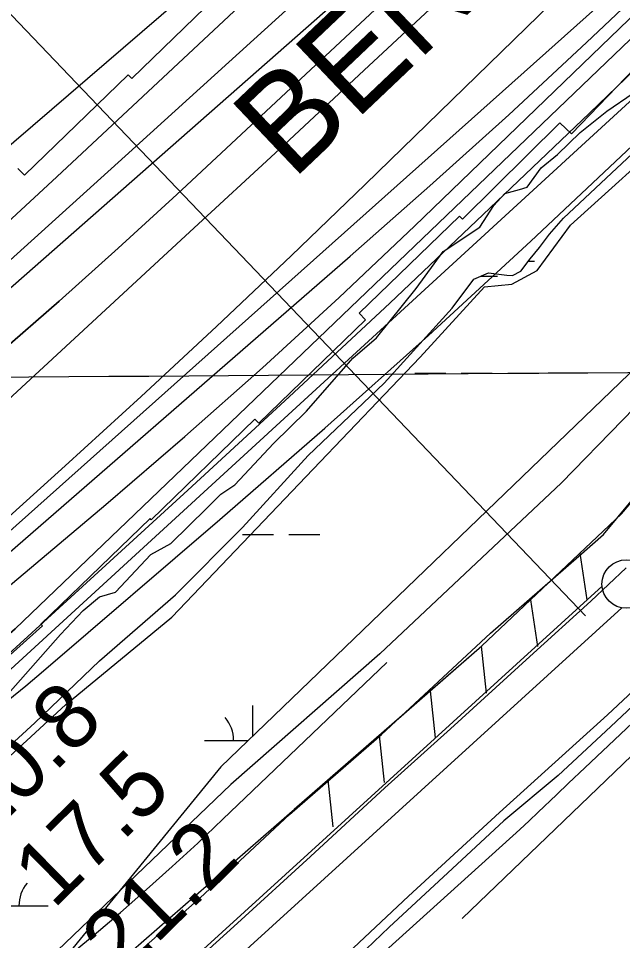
# Model space of a CAD drawing. Extents: x 3477039 to 3515015, y 546746 to 572297.
# Drawn here: x 3509818 to 3510441, y 557761 to 558712 of the extents above; entities that cross this region are included whole.
import ezdxf

# ---------------------------------------------------------------- set-up
doc = ezdxf.new("R2010")
doc.units = 0
for name, color, linetype in [('V-FLOD-BASE', 7, 'Continuous'), ('V-GRID-MAJR', 7, 'Continuous'), ('V-LEVE-TOET', 7, 'Continuous'), ('V-RIVR-EDGE', 7, 'Continuous'), ('V-RIVR-RANG', 7, 'Continuous'), ('V-ROAD-CNTR', 7, 'Continuous'), ('V-RRAP-FSHR', 7, 'Continuous'), ('V-RRAP-RVMT', 7, 'Continuous'), ('V-RRAP-RVMT-IDEN', 7, 'Continuous'), ('V-SITE-VEGE', 7, 'Continuous'), ('V-SURV-LINE', 7, 'Continuous'), ('V-TOPO-DPTH', 7, 'Continuous'), ('V-TOPO-MAJR', 7, 'Continuous'), ('V-TOPO-MINR', 7, 'Continuous'), ('V-TOPO-SHOR', 7, 'Continuous'), ('V-TOPO-WATR', 7, 'Continuous'), ('V-WETL-SWMP', 7, 'Continuous')]:
    doc.layers.add(name, color=color, linetype=linetype)

msp = doc.modelspace()

# ---------------------------------------------------------------- linework, layer by layer
at = {"layer": 'V-FLOD-BASE'}
msp.add_lwpolyline([(3509974.028, 557715.23), (3510043.864, 557778.697), (3510119.159, 557847.547), (3510195.914, 557918.1950000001), (3510263.5640000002, 557979.147), (3510345.404, 558053.733), (3510408.33, 558111.108), (3510445.076, 558145.539)], dxfattribs=at)
at = {"layer": 'V-GRID-MAJR'}
msp.add_spline([(3481235.517, 558168.281), (3486509.202, 558197.813), (3491782.883, 558228.111), (3497056.56, 558259.177), (3502330.233, 558291.01), (3507603.9, 558323.61), (3512877.563, 558356.976), (3512877.5640000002, 558356.976)], degree=3, dxfattribs=at)
at = {"layer": 'V-LEVE-TOET'}
for points in [[(3510101.452, 557694.809), (3510220.418, 557806.716), (3510314.2660000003, 557892.779), (3510425.5640000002, 557993.537), (3510558.353, 558117.991), (3510637.045, 558207.055), (3510737.202, 558316.566), (3510833.0470000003, 558429.357), (3510926.634, 558529.519), (3511003.862, 558616.063), (3511091.617, 558709.3960000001), (3511200.882, 558828.961), (3511299.983, 558942.0920000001), (3511366.592, 559009.197), (3511394.965, 559035.377), (3511413.9250000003, 559059.0920000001), (3511483.186, 559143.1630000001), (3511542.204, 559209.96), (3511611.045, 559286.085), (3511668.5840000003, 559347.834), (3511695.535, 559377.276), (3511713.375, 559395.939), (3511715.399, 559407.859)], [(3509911.555, 557721.816), (3510005.382, 557804.9890000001), (3510097.4220000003, 557890.706), (3510192.33, 557973.511), (3510305.1010000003, 558077.871), (3510396.012, 558157.452), (3510421.466, 558179.677), (3510450.261, 558214.166)]]:
    msp.add_lwpolyline(points, dxfattribs=at)
at = {"layer": 'V-RIVR-EDGE'}
msp.add_lwpolyline([(3509799.2960944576, 558006.5335365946), (3509861.3030374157, 558076.6184272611), (3509884.776494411, 558101.1737760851), (3509901.6211635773, 558115.539963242), (3509917.8417589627, 558120.3024674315), (3509954.5579473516, 558159.2329099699), (3509974.9971321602, 558170.588575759), (3510012.3077058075, 558207.116242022), (3510026.7510831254, 558221.4883668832), (3510041.1825850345, 558231.0579080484), (3510080.9092947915, 558273.5828662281), (3510115.210831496, 558307.116339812), (3510162.7714282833, 558361.6284596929), (3510187.436624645, 558382.5789018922), (3510228.3847622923, 558433.5054126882), (3510256.094621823, 558471.8577986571), (3510293.9773143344, 558496.9778442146), (3510308.4399891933, 558519.1541675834), (3510319.877298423, 558531.7327456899), (3510334.895763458, 558535.8978957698), (3510342.7058996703, 558538.2798900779), (3510357.1626368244, 558558.0549215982), (3510374.0058215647, 558571.8207857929), (3510397.474825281, 558594.5751657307), (3510425.144605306, 558616.718831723), (3510479.2657063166, 558653.8052570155)], dxfattribs=at)
at = {"layer": 'V-RIVR-RANG'}
msp.add_line((3510402.8264, 558095.9124000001), (3509753.4424, 558775.5449000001), dxfattribs=at)
at = {"layer": 'V-ROAD-CNTR'}
for points in [[(3510469.868022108, 558002.543968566), (3510402.4301569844, 557939.0470955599), (3510385.5991906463, 557923.141127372), (3510372.995215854, 557911.1921512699), (3510354.12725359, 557893.226187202), (3510344.7152724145, 557884.221205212), (3510335.3172912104, 557875.198223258)], [(3510469.868022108, 558002.543968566), (3510402.4301569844, 557939.0460955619), (3510385.5991906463, 557923.141127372), (3510372.995215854, 557911.1921512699), (3510354.12725359, 557893.226187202), (3510344.7152724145, 557884.221205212), (3510335.3182912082, 557875.1992232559)], [(3510335.3182912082, 557875.1992232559), (3509559.955841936, 557175.385622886)], [(3510335.3182912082, 557875.1992232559), (3509559.955841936, 557175.385622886)]]:
    msp.add_lwpolyline(points, dxfattribs=at)
at = {"layer": 'V-RRAP-FSHR'}
for p, q in [((3510397.223, 558160.5920000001), (3510404.346, 558112.284)), ((3510346.352, 558112.508), (3510353.474, 558064.199)), ((3510295.465, 558064.441), (3510300.6240000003, 558015.883)), ((3510242.687, 558018.458), (3510247.846, 557969.9)), ((3510189.909, 557972.474), (3510195.0670000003, 557923.917)), ((3510137.13, 557926.491), (3510142.289, 557877.934))]:
    msp.add_line(p, q, dxfattribs=at)
for points in [[(3509745.4960000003, 557585.277), (3510295.892, 558064.813), (3510440.182, 558201.197), (3510700.41, 558506.518), (3511009.846, 558846.16), (3511280.0810000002, 559141.4670000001), (3511523.628, 559424.206), (3511745.487, 559655.11), (3512200.0500000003, 560159.5480000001), (3512557.861, 560555.236), (3512632.927, 560638.8910000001), (3512861.9511390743, 560796.5654827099)], [(3510102.444, 557896.2710000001), (3510295.892, 558064.813), (3510440.182, 558201.197), (3510700.41, 558506.518), (3510787.327, 558601.92)]]:
    msp.add_lwpolyline(points, dxfattribs=at)
at = {"layer": 'V-RRAP-RVMT'}
for p, q in [((3509934.735000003, 558650.4130000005), (3510035.279000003, 558747.7500000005)), ((3510496.0600000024, 558705.0870000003), (3510388.4130000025, 558593.4040000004)), ((3509823.9870000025, 558550.4490000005), (3509931.1290000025, 558654.1070000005)), ((3509931.1290000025, 558654.1070000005), (3509934.735000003, 558650.4130000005)), ((3510376.5480000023, 558604.7350000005), (3510275.9630000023, 558505.0670000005)), ((3510388.4130000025, 558593.4040000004), (3510376.5480000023, 558604.7350000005)), ((3509817.311000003, 558557.3920000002), (3509823.9870000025, 558550.4490000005)), ((3510272.8850000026, 558508.1890000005), (3510169.3980000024, 558408.0480000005)), ((3510275.9630000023, 558505.0670000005), (3510272.8850000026, 558508.1890000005)), ((3510169.3980000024, 558408.0480000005), (3510175.9110000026, 558401.2670000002)), ((3510175.911000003, 558401.2670000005), (3510065.7810000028, 558294.6610000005)), ((3510061.8990000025, 558298.6760000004), (3509954.7830000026, 558195.0760000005)), ((3510065.7810000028, 558294.6610000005), (3510061.8990000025, 558298.6760000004)), ((3509953.667000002, 558196.2140000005), (3509841.0360000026, 558087.0960000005)), ((3509954.7830000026, 558195.0760000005), (3509953.667000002, 558196.2140000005)), ((3509842.5530000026, 558085.4890000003), (3509727.4840000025, 557982.5560000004)), ((3509841.0360000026, 558087.0960000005), (3509842.5530000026, 558085.4890000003))]:
    msp.add_line(p, q, dxfattribs=at)
at = {"layer": 'V-SITE-VEGE'}
for points in [[(3509540.6380000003, 557725.988), (3509635.864, 557802.647), (3509742.003, 557889.3470000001), (3509866.411, 558004.104), (3509976.188, 558094.392), (3510121.83, 558247.306), (3510232.5100000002, 558362.883), (3510298.7970000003, 558435.4130000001), (3510327.004, 558438.102), (3510353.125, 558452.372), (3510387.427, 558499.108), (3510497.994, 558598.786)], [(3510504.265, 558362.398), (3510378.309, 558233.196), (3510190.5810000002, 558056.73), (3510037.122, 557921.9400000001), (3509858.103, 557750.476)]]:
    msp.add_lwpolyline(points, dxfattribs=at)
at = {"layer": 'V-SURV-LINE'}
for points in [[(3508981.9388659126, 556817.2239953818), (3510420.1179489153, 558126.2988293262)], [(3510440.3169583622, 558104.1177548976), (3509002.13768093, 556795.0427439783)]]:
    msp.add_lwpolyline(points, dxfattribs=at)
msp.add_circle((3510444.99849, 558128.6625), 25, dxfattribs=at)
at = {"layer": 'V-TOPO-DPTH'}
for points in [[(3509067.929104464, 557813.8681910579), (3509556.800274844, 558170.0599471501), (3509583.0720932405, 558189.6045915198), (3509609.076786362, 558209.4914305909), (3509634.6807915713, 558229.8915617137), (3509660.0176715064, 558250.6338875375), (3509735.5799994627, 558313.7595526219), (3509798.048688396, 558366.8297096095), (3509859.919319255, 558420.5769279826), (3509920.892863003, 558475.3397384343), (3509981.2683486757, 558530.7796102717), (3510487.43259391, 559003.3384451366)], [(3510487.43259391, 559003.3384451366), (3509981.2683486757, 558530.7796102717), (3509920.892863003, 558475.3397384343), (3509859.919319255, 558420.5769279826), (3509798.048688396, 558366.8297096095), (3509735.5799994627, 558313.7595526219), (3509660.0176715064, 558250.6338875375), (3509634.6807915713, 558229.8915617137), (3509609.076786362, 558209.4914305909), (3509583.0720932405, 558189.6045915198), (3509556.800274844, 558170.0599471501), (3509067.929104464, 557813.8681910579)], [(3509398.8035613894, 557993.168822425), (3509448.783155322, 558028.2332099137), (3509498.5179050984, 558063.6440238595), (3509548.089425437, 558099.2857887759), (3509631.9935744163, 558160.0559104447), (3509639.3860533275, 558165.6134952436), (3509646.63956549, 558171.3407791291), (3509653.6846275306, 558177.3226116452), (3509660.5907228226, 558183.4741432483), (3509994.758971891, 558491.9770789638), (3510087.2051429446, 558577.5750522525), (3510179.4829651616, 558663.3535969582), (3510271.508264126, 558749.4029987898), (3510363.3652142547, 558835.6329720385), (3510486.994950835, 558952.0316678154)], [(3510486.994950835, 558952.0316678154), (3510363.3652142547, 558835.6329720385), (3510271.508264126, 558749.4029987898), (3510179.4829651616, 558663.3535969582), (3510087.2051429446, 558577.5750522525), (3509994.758971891, 558491.9770789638), (3509660.5907228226, 558183.4741432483), (3509653.6846275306, 558177.3226116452), (3509646.63956549, 558171.3407791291), (3509639.3860533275, 558165.6134952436), (3509631.9935744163, 558160.0559104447), (3509548.089425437, 558099.2857887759), (3509498.5179050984, 558063.6440238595), (3509448.783155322, 558028.2332099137), (3509398.8035613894, 557993.168822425)], [(3510559.2925524, 558914.3894696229), (3510175.5875400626, 558540.9871424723), (3510099.153186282, 558467.4202200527), (3510022.1860112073, 558394.4213151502), (3509944.4196041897, 558322.2744365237), (3509866.1203758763, 558250.6955754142), (3509713.4549077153, 558112.6687822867), (3509711.0590698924, 558110.5656054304), (3509708.6238230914, 558108.5105396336), (3509706.129462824, 558106.5276404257), (3509703.59569358, 558104.5928522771), (3509658.2584276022, 558071.0127033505), (3509643.7700991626, 558060.6402951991), (3509629.0701826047, 558050.5883122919), (3509614.052883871, 558041.0169672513), (3509598.823997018, 558031.7660474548), (3509583.445806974, 558022.7394755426), (3509568.0806468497, 558013.690832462), (3509552.7350316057, 558004.6090826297), (3509537.4024462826, 557995.5052616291), (3509340.213002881, 557878.1350628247)], [(3510559.2925524, 558914.3894696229), (3510175.5875400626, 558540.9871424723), (3510099.153186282, 558467.4202200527), (3510022.1860112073, 558394.4213151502), (3509944.4196041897, 558322.2744365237), (3509866.1203758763, 558250.6955754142), (3509713.4549077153, 558112.6687822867), (3509711.0590698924, 558110.5656054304), (3509708.6238230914, 558108.5105396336), (3509706.129462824, 558106.5276404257), (3509703.59569358, 558104.5928522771), (3509658.2584276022, 558071.0127033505), (3509643.7700991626, 558060.6402951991), (3509629.0701826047, 558050.5883122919), (3509614.052883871, 558041.0169672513), (3509598.823997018, 558031.7660474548), (3509583.445806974, 558022.7394755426), (3509568.0806468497, 558013.690832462), (3509552.7350316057, 558004.6090826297), (3509537.4024462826, 557995.5052616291), (3509340.213002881, 557878.1350628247)], [(3510630.388829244, 558864.7548688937), (3509822.8061327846, 558090.419718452), (3509814.4321015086, 558082.5964288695), (3509805.927259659, 558074.9219391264), (3509797.2262019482, 558067.4706491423), (3509788.3943336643, 558060.1681589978), (3509779.3632714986, 558053.11645135), (3509770.1979108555, 558046.2497044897), (3509760.8311024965, 558039.6603988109), (3509751.3299956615, 558033.2560539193), (3509379.5370374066, 557790.6609456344)], [(3509379.5370374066, 557790.6609456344), (3509751.3299956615, 558033.2560539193), (3509760.8311024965, 558039.6603988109), (3509770.1979108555, 558046.2497044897), (3509779.3632714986, 558053.11645135), (3509788.3943336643, 558060.1681589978), (3509797.2262019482, 558067.4706491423), (3509805.927259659, 558074.9219391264), (3509814.4321015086, 558082.5964288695), (3509822.8061327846, 558090.419718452), (3510630.388829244, 558864.7548688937)], [(3509379.5551725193, 557843.1325234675), (3509445.7165332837, 557887.8450535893), (3509511.0558880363, 557933.8116229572), (3509700.809451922, 558071.3406864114), (3509713.644623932, 558080.9055084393), (3509726.303840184, 558090.6918086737), (3509738.6991227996, 558100.8103262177), (3509750.9184496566, 558111.1503219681), (3510160.172960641, 558466.8820777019), (3510242.36159636, 558539.4450834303), (3510323.7872376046, 558612.8415052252), (3510404.0683871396, 558687.4880511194), (3510483.5865421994, 558762.9680130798)], [(3509379.5551725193, 557843.1325234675), (3509445.7165332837, 557887.8450535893), (3509511.0558880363, 557933.8116229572), (3509700.809451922, 558071.3406864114), (3509713.644623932, 558080.9055084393), (3509726.303840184, 558090.6918086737), (3509738.6991227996, 558100.8103262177), (3509750.9184496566, 558111.1503219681), (3510160.172960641, 558466.8820777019), (3510242.36159636, 558539.4450834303), (3510323.7872376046, 558612.8415052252), (3510404.0683871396, 558687.4880511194), (3510483.5865421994, 558762.9680130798)], [(3510568.769968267, 558736.8785657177), (3509809.8510387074, 558040.8944624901), (3509800.70077681, 558032.716866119), (3509791.4153122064, 558024.6999937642), (3509781.9270435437, 558016.9242074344), (3509772.3035721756, 558009.3091451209), (3509548.0722466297, 557836.5112206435), (3509454.4897335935, 557766.8059727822), (3509359.4662521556, 557699.1978321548)]]:
    msp.add_lwpolyline(points, dxfattribs=at)
at = {"layer": 'V-TOPO-MAJR'}
msp.add_lwpolyline([(3509368.721812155, 558071.9141759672), (3509561.149796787, 558218.6583919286), (3509572.096486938, 558227.1879165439), (3509582.921196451, 558235.8663853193), (3509593.562935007, 558244.7682703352), (3509604.0826929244, 558253.8190995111), (3510134.414142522, 558719.7911883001), (3510196.1498209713, 558774.6555938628), (3510257.466420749, 558829.9792350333), (3510318.154402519, 558885.9917296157), (3510378.4233056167, 558942.4634598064), (3510488.073956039, 559046.3745852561)], dxfattribs=at)
at = {"layer": 'V-TOPO-MINR'}
for points in [[(3509401.0236064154, 558244.7419411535), (3509434.8020708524, 558268.8766040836), (3509492.2140385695, 558310.8727659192), (3509496.983300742, 558314.4483868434), (3509501.6944195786, 558318.0972788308), (3509506.3183234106, 558321.8560774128), (3509510.884083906, 558325.688147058), (3510134.3576723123, 558861.6121073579), (3510183.9774320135, 558904.778440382), (3510233.250532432, 558948.3322985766), (3510282.003643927, 558992.4674445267), (3510330.4100961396, 559036.9901156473), (3510416.735792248, 559117.3398602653), (3510421.705555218, 559121.9928960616), (3510426.6569702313, 559126.6652616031), (3510431.580863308, 559131.3666217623), (3510436.4864084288, 559136.0873116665), (3510994.0610931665, 559675.8130381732)], [(3509288.42212016, 558107.3447145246), (3509484.5789060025, 558238.6629935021), (3509513.0201966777, 558258.3295056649), (3509541.0473629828, 558278.5521353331), (3509568.4533427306, 558299.6089412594), (3509595.445198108, 558321.2218646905), (3509649.1333390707, 558365.5535845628), (3509702.234603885, 558410.2321016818), (3509754.7717596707, 558455.5524722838), (3509806.462751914, 558501.8356231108), (3509857.589635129, 558548.7606274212), (3510416.159055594, 559071.0123837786), (3510433.309899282, 559087.1216216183), (3510450.411440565, 559103.282792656)], [(3509398.57644944, 558117.6480897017), (3509442.1533112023, 558149.5520195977), (3509485.319664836, 558182.0283161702), (3509562.776745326, 558241.4988256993), (3509566.8667059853, 558244.7171869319), (3509570.9038043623, 558247.9990167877), (3509574.861609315, 558251.376049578), (3509578.7665519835, 558254.8165509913), (3509928.0615643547, 558570.0356717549), (3510020.2942011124, 558653.7318342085), (3510112.2177708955, 558737.7642254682), (3510203.677740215, 558822.3009599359), (3510294.828642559, 558907.1739232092), (3510417.105934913, 559021.6589409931), (3510446.821214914, 559049.6101104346)], [(3509067.929104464, 557813.8681910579), (3509556.800274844, 558170.0599471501), (3509583.0720932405, 558189.6045915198), (3509609.076786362, 558209.4914305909), (3509634.6807915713, 558229.8915617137), (3509660.0176715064, 558250.6338875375), (3509735.5799994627, 558313.7595526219), (3509798.048688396, 558366.8297096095), (3509859.919319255, 558420.5769279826), (3509920.892863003, 558475.3397384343), (3509981.2683486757, 558530.7796102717), (3510487.43259391, 559003.3384451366)], [(3509398.8035613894, 557993.168822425), (3509448.783155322, 558028.2332099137), (3509498.5179050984, 558063.6440238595), (3509548.089425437, 558099.2857887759), (3509631.9935744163, 558160.0559104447), (3509639.3860533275, 558165.6134952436), (3509646.63956549, 558171.3407791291), (3509653.6846275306, 558177.3226116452), (3509660.5907228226, 558183.4741432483), (3509994.758971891, 558491.9770789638), (3510087.2051429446, 558577.5750522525), (3510179.4829651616, 558663.3535969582), (3510271.508264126, 558749.4029987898), (3510363.3652142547, 558835.6329720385), (3510486.994950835, 558952.0316678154)], [(3509340.213002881, 557878.1350628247), (3509537.4024462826, 557995.5052616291), (3509552.7350316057, 558004.6090826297), (3509568.0806468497, 558013.690832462), (3509583.445806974, 558022.7394755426), (3509598.823997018, 558031.7660474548), (3509614.052883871, 558041.0169672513), (3509629.0701826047, 558050.5883122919), (3509643.7700991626, 558060.6402951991), (3509658.2584276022, 558071.0127033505), (3509703.59569358, 558104.5928522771), (3509706.129462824, 558106.5276404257), (3509708.6238230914, 558108.5105396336), (3509711.0590698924, 558110.5656054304), (3509713.4549077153, 558112.6687822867), (3509866.1203758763, 558250.6955754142), (3509944.4196041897, 558322.2744365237), (3510022.1860112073, 558394.4213151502), (3510099.153186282, 558467.4202200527), (3510175.5875400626, 558540.9871424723), (3510559.2925524, 558914.3894696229)], [(3509349.582552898, 557800.4133293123), (3509442.854735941, 557863.6833938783), (3509697.5190773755, 558040.4632863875), (3509720.4996022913, 558056.8957125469), (3509743.160747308, 558073.7453837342), (3509765.3428224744, 558091.2209224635), (3509787.2055177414, 558109.1137062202), (3509908.0772562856, 558210.8874037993), (3509989.402760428, 558280.7934265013), (3510069.7517479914, 558351.7822612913), (3510148.635960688, 558424.395314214), (3510226.5436568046, 558498.0911792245), (3510630.6076634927, 558888.1975823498)], [(3509380.67700255, 557871.3814073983), (3509422.3014839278, 557895.9126439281), (3509463.5276036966, 557921.041393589), (3509504.189095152, 557947.0235482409), (3509544.0036441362, 557974.2858103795), (3509583.2535648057, 558002.4014775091), (3509702.525451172, 558090.7437237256), (3509709.2737122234, 558095.8862430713), (3509715.9245141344, 558101.1485386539), (3509722.4291273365, 558106.5904985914), (3509728.8362813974, 558112.152234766), (3510534.8574298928, 558831.3591527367)], [(3509398.8956548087, 557762.3301036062), (3509459.7785376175, 557801.0220212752), (3509474.3689137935, 557810.3204698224), (3509527.4193694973, 557845.1363881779), (3509579.819865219, 557880.878339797), (3509631.2454209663, 557918.0093413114), (3509682.0210167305, 557956.0663760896), (3509773.4694152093, 558026.5388841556), (3509777.9859286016, 558030.1108441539), (3509782.4403930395, 558033.7566995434), (3509786.801784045, 558037.5133980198), (3509791.1011260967, 558041.343991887), (3509992.5209480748, 558225.3988357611), (3510097.0885398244, 558321.733107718), (3510201.1294700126, 558418.6282987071), (3510304.38040786, 558516.3648682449), (3510407.1046841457, 558614.6623568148), (3510630.30619165, 558829.9875637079)], [(3509379.5551725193, 557843.1325234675), (3509445.7165332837, 557887.8450535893), (3509511.0558880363, 557933.8116229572), (3509700.809451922, 558071.3406864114), (3509713.644623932, 558080.9055084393), (3509726.303840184, 558090.6918086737), (3509738.6991227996, 558100.8103262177), (3509750.9184496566, 558111.1503219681), (3510160.172960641, 558466.8820777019), (3510242.36159636, 558539.4450834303), (3510323.7872376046, 558612.8415052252), (3510404.0683871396, 558687.4880511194), (3510483.5865421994, 558762.9680130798)], [(3509359.4662521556, 557699.1978321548), (3509454.4897335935, 557766.8059727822), (3509548.0722466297, 557836.5112206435), (3509772.3035721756, 558009.3091451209), (3509781.9270435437, 558016.9242074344), (3509791.4153122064, 558024.6999937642), (3509800.70077681, 558032.716866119), (3509809.8510387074, 558040.8944624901), (3510568.769968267, 558736.8785657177)], [(3509370.423100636, 557679.13155337), (3509769.94403411, 557979.7425316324), (3509788.6786948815, 557994.1241272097), (3509807.2230852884, 558008.7423652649), (3509825.482070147, 558023.7155670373), (3509843.5507846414, 558038.925411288), (3510025.6675822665, 558195.2534147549), (3510133.8782472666, 558289.6588507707), (3510241.0580296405, 558385.2022158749), (3510346.6914880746, 558482.4524746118), (3510451.2940638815, 558580.840662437)], [(3507790.4193690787, 556420.2713054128), (3508808.0443088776, 556938.3333612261), (3508821.0297698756, 556944.4895486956), (3508833.6544019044, 556951.2619076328), (3508845.737790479, 556958.9585237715), (3508857.460350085, 556967.2713113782), (3509812.2888107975, 557699.6239558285), (3509840.445693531, 557721.6099680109), (3509868.3423924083, 557743.9156674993), (3509895.8488155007, 557766.7008979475), (3509923.0950547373, 557789.805815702), (3509949.960207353, 557813.3550850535), (3509976.5777458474, 557837.1767633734), (3510002.823863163, 557861.4070551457), (3510028.8223663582, 557885.909755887), (3510197.8000000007, 558047.65)]]:
    msp.add_lwpolyline(points, dxfattribs=at)
at = {"layer": 'V-TOPO-SHOR'}
for points in [[(3510275.5937364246, 557783.4986897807), (3510765.3131472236, 558253.8870712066), (3510958.6234409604, 558460.0847178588), (3511248.5888815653, 556591.4185450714), (3511396.793440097, 555637.7544293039)], [(3510491.836, 558040.415), (3510429.282, 557981.623), (3510374.657, 557931.06), (3510318.8170000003, 557884.235), (3510260.858, 557830.796), (3510200.393, 557774.474), (3510136.9990000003, 557714.034)]]:
    msp.add_lwpolyline(points, dxfattribs=at)
at = {"layer": 'V-TOPO-WATR'}
msp.add_lwpolyline([(3509379.5370374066, 557790.6609456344), (3509751.3299956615, 558033.2560539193), (3509760.8311024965, 558039.6603988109), (3509770.1979108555, 558046.2497044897), (3509779.3632714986, 558053.11645135), (3509788.3943336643, 558060.1681589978), (3509797.2262019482, 558067.4706491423), (3509805.927259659, 558074.9219391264), (3509814.4321015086, 558082.5964288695), (3509822.8061327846, 558090.419718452), (3510630.388829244, 558864.7548688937)], dxfattribs=at)
at = {"layer": 'V-WETL-SWMP'}
for p, q in [((3510344.1494115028, 558461.8270334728), (3510350.234676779, 558461.8270334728)), ((3510294.824666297, 558446.3960334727), (3510312.234676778, 558446.3960334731)), ((3510226.8266767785, 558346.3950334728), (3510258.826676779, 558346.3950334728)), ((3510274.8266767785, 558346.395033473), (3510306.8266767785, 558346.3950334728)), ((3510322.8266767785, 558346.395033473), (3510354.8266767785, 558346.3950334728)), ((3510048.918676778, 558179.8940334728), (3510080.918676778, 558179.8940334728)), ((3510096.918676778, 558179.8940334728), (3510128.918676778, 558179.8940334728)), ((3510059.7626767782, 557972.1066595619), (3510059.7626767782, 558003.290033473)), ((3510009.7626767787, 557967.2900334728), (3510054.7571528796, 557967.2900334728)), ((3509748.3266767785, 557796.4770334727), (3509848.326676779, 557796.4770334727))]:
    msp.add_line(p, q, dxfattribs=at)
for points in [[(3510336.284, 558451.5970000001), (3510346.04, 558464.286), (3510355.401, 558475.819), (3510365.9390000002, 558489.6630000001), (3510380.362, 558506.186), (3510490.125, 558609.025)], [(3509407.9620000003, 557634.656), (3509458.143, 557677.603), (3509498.2090000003, 557711.729), (3509542.934, 557748.528), (3509596.592, 557791.064), (3509645.5700000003, 557827.833), (3509698.877, 557875.397), (3509766.492, 557923.246), (3509834.595, 557985.398), (3509901.552, 558049.49), (3509979.7490000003, 558117.3690000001), (3510049.0640000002, 558186.858), (3510116.869, 558261.384), (3510195.112, 558335.835), (3510265.258, 558413.438), (3510287.896, 558443.434), (3510303.021, 558449.9), (3510321.949, 558447.4450000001), (3510327.745, 558447.018), (3510336.284, 558451.5970000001)], [(3510493.3850000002, 558389.365), (3510026.5330000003, 557940.131), (3509832.745, 557702.3)]]:
    msp.add_lwpolyline(points, dxfattribs=at)
for centre, radius, start, end in [((3510004.5197406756, 557967.7648366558), 35.24628790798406, 359.2281799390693, 40.771838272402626), ((3509853.5696128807, 557796.9518366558), 35.24628790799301, 139.2281769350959, 180.77183526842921)]:
    msp.add_arc(centre, radius, start, end, dxfattribs=at)

# ---------------------------------------------------------------- texts
at = {"layer": 'V-RIVR-RANG'}
for s, p in [('20.8', (3509783.576941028, 557863.5254163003)), ('17.5', (3509853.8379410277, 557792.3674163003)), ('21.2', (3509924.0989410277, 557721.2104163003))]:
    msp.add_text(s, height=67, rotation=44.49832571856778, dxfattribs=at).set_placement(p)
at = {"layer": 'V-RRAP-RVMT-IDEN'}
msp.add_text('BEND', height=99.99980199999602, rotation=43.52873489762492, dxfattribs=at).set_placement((3510100.4673860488, 558544.4624206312))

doc.saveas('drawing.dxf')
